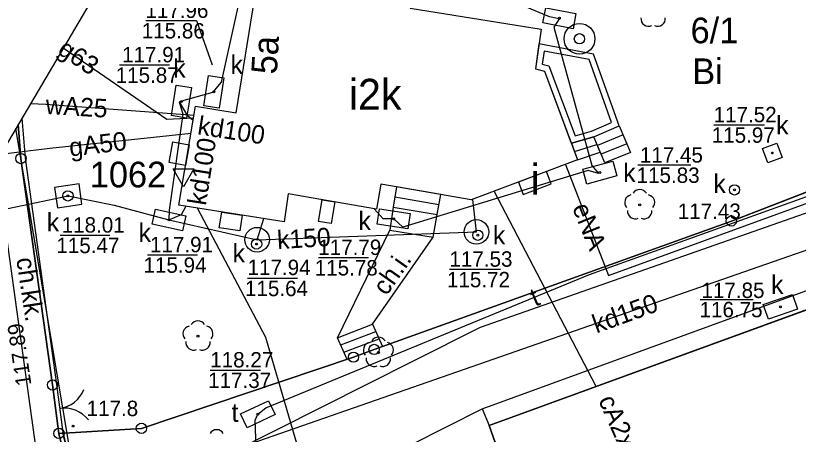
# Model space of a CAD drawing. Extents: x 6434771 to 6436222, y 5663454 to 5664782.
# Drawn here: x 6434945.61 to 6434983.71, y 5664261.33 to 5664281.71 of the extents above; entities that cross this region are included whole.
import ezdxf

# ---------------------------------------------------------------- set-up
doc = ezdxf.new("R2010")
doc.units = 0
for name, color, linetype in [('Warstwa 1', 7, 'Continuous'), ('Warstwa 10', 7, 'Continuous'), ('Warstwa 11', 7, 'Continuous'), ('Warstwa 12', 7, 'Continuous'), ('Warstwa 13', 7, 'Continuous'), ('Warstwa 14', 7, 'Continuous'), ('Warstwa 15', 7, 'Continuous'), ('Warstwa 2', 7, 'Continuous'), ('Warstwa 23', 7, 'Continuous'), ('Warstwa 25', 7, 'Continuous'), ('Warstwa 3', 7, 'Continuous'), ('Warstwa 30', 7, 'Continuous'), ('Warstwa 35', 7, 'Continuous'), ('Warstwa 36', 7, 'Continuous'), ('Warstwa 4', 7, 'Continuous'), ('Warstwa 40', 7, 'Continuous'), ('Warstwa 5', 7, 'Continuous'), ('Warstwa 6', 7, 'Continuous'), ('Warstwa 63', 7, 'Continuous'), ('Warstwa 7', 7, 'Continuous'), ('Warstwa 8', 7, 'Continuous'), ('Warstwa 9', 7, 'Continuous')]:
    doc.layers.add(name, color=color, linetype=linetype)

msp = doc.modelspace()

# ---------------------------------------------------------------- linework, layer by layer
at = {"layer": 'Warstwa 1'}
for p, q in [((6434945.736, 5664276.419), (6434945.869, 5664274.753)), ((6434945.736, 5664276.419), (6434945.869, 5664274.753)), ((6434945.869, 5664274.753), (6434947.406, 5664263.733)), ((6434945.869, 5664274.753), (6434947.406, 5664263.733)), ((6434980.446, 5664271.714), (6434986.053, 5664273.876)), ((6434980.446, 5664271.714), (6434986.053, 5664273.876)), ((6434963.058, 5664265.464), (6434980.446, 5664271.714)), ((6434963.058, 5664265.464), (6434980.446, 5664271.714)), ((6434962.054, 5664265.086), (6434963.058, 5664265.464)), ((6434962.054, 5664265.086), (6434963.058, 5664265.464)), ((6434951.731, 5664261.621), (6434962.054, 5664265.086)), ((6434951.731, 5664261.621), (6434962.054, 5664265.086)), ((6434947.406, 5664263.733), (6434947.718, 5664261.379)), ((6434947.406, 5664263.733), (6434947.718, 5664261.379)), ((6434947.718, 5664261.379), (6434951.731, 5664261.621)), ((6434947.718, 5664261.379), (6434951.731, 5664261.621)), ((6434947.718, 5664261.379), (6434948.346, 5664258.771)), ((6434947.718, 5664261.379), (6434948.346, 5664258.771))]:
    msp.add_line(p, q, dxfattribs=at)
for points in [[(6434957.688, 5664285.311), (6434965.104, 5664284.081), (6434964.81, 5664282.074), (6434971.188, 5664281.047), (6434970.905, 5664279.12), (6434971.343, 5664279.015), (6434972.961, 5664274.685), (6434967.787, 5664272.747), (6434963.386, 5664273.511), (6434963.181, 5664272.293), (6434958.88, 5664273.035), (6434958.673, 5664271.678), (6434953.553, 5664272.48), (6434954.371, 5664277.31), (6434956.347, 5664276.976)], [(6434970.08, 5664273.606), (6434970.311, 5664273.007), (6434971.677, 5664273.52), (6434971.443, 5664274.116)]]:
    msp.add_lwpolyline(points, close=True, dxfattribs=at)
msp.add_lwpolyline([(6434986.233, 5664268.164), (6434968.654, 5664261.756), (6434970.124, 5664257.628)], dxfattribs=at)
at = {"layer": 'Warstwa 10'}
for centre in [(6434945.869, 5664274.753), (6434980.446, 5664271.714), (6434963.058, 5664265.464), (6434962.054, 5664265.086), (6434947.406, 5664263.733), (6434951.731, 5664261.621), (6434947.718, 5664261.379)]:
    msp.add_circle(centre, 0.25, dxfattribs=at)
at = {"layer": 'Warstwa 11'}
for centre in [(6434975.985, 5664272.498), (6434954.485, 5664266.108), (6434963.267, 5664265.311)]:
    msp.add_circle(centre, 0.05, dxfattribs=at)
for centre, start, end in [((6434976.419, 5664281.568), 174.1471, 293.8529), ((6434976.859, 5664281.568), 246.1471, 5.8529), ((6434975.628, 5664272.614), 102.1471, 221.8529), ((6434975.985, 5664272.873), 30.1471, 149.8529), ((6434976.342, 5664272.614), 318.1471, 77.8529), ((6434975.765, 5664272.195), 174.1471, 293.8529), ((6434976.205, 5664272.195), 246.1471, 5.8529), ((6434954.485, 5664266.483), 30.1471, 149.8529), ((6434954.128, 5664266.224), 102.1471, 221.8529), ((6434954.842, 5664266.224), 318.1471, 77.8529), ((6434963.267, 5664265.686), 30.1471, 149.8529), ((6434954.265, 5664265.805), 174.1471, 293.8529), ((6434954.705, 5664265.805), 246.1471, 5.8529), ((6434962.91, 5664265.427), 102.1471, 221.8529), ((6434963.624, 5664265.427), 318.1471, 77.8529), ((6434963.047, 5664265.008), 174.1471, 293.8529), ((6434963.487, 5664265.008), 246.1471, 5.8529), ((6434955.395, 5664261.182), 30.1471, 149.8529)]:
    msp.add_arc(centre, 0.375, start, end, dxfattribs=at)
at = {"layer": 'Warstwa 12'}
for points in [[(6434947.932, 5664280.141), (6434952.963, 5664276.667), (6434954.274, 5664276.739)], [(6434957.147, 5664211.78), (6434955.744, 5664228.009), (6434955.63, 5664228.49), (6434955.655, 5664228.95), (6434955.583, 5664232.911), (6434955.034, 5664236.308), (6434955.185, 5664238.846), (6434956.48, 5664239.251), (6434957.447, 5664251.34), (6434957.478, 5664256.38), (6434957.276, 5664262.013), (6434957.4, 5664262.312), (6434957.794, 5664262.627), (6434973.534, 5664269.107), (6434998.213, 5664277.97), (6434998.636, 5664278.165), (6434998.913, 5664277.961), (6435000.276, 5664273.257)], [(6434946.332, 5664277.43), (6434947.073, 5664277.394), (6434954.295, 5664276.858)], [(6434972.368, 5664274.463), (6434974.463, 5664269.056), (6434994.544, 5664276.374), (6434996.062, 5664272.125), (6435003.225, 5664274.739), (6435003.362, 5664274.383)], [(6434944.882, 5664274.971), (6434947.281, 5664275.253), (6434954.147, 5664275.988)], [(6434944.644, 5664274.57), (6434946.81, 5664259.09), (6434947.75, 5664257.95), (6434948.09, 5664256.75), (6434947.39, 5664255.66), (6434951.42, 5664239.36), (6434953.62, 5664234.29), (6434953.68, 5664233.96), (6434955.6, 5664214.23), (6434956.07, 5664209.37), (6434956.97, 5664199.5), (6434957.106, 5664197.959)], [(6434973.865, 5664263.655), (6434968.902, 5664273.165)], [(6434968.855, 5664239), (6434960.02, 5664258.38), (6434957.78, 5664266.04), (6434954.461, 5664272.338)]]:
    msp.add_lwpolyline(points, dxfattribs=at)
at = {"layer": 'Warstwa 13'}
msp.add_circle((6434948.414, 5664261.734), 0.045, dxfattribs=at)
at = {"layer": 'Warstwa 14'}
for p, q in [((6434950.672, 5664279.313), (6434953.1, 5664279.313)), ((6434979.587, 5664276.396), (6434982.056, 5664276.396)), ((6434978.468, 5664274.424), (6434975.894, 5664274.424)), ((6434947.783, 5664271.024), (6434950.19, 5664271.024)), ((6434952.027, 5664270.068), (6434954.466, 5664270.068)), ((6434960.358, 5664269.936), (6434962.781, 5664269.936)), ((6434966.729, 5664269.363), (6434969.208, 5664269.363)), ((6434956.891, 5664268.931), (6434959.33, 5664268.931)), ((6434981.514, 5664267.874), (6434978.922, 5664267.874)), ((6434955.086, 5664264.46), (6434957.536, 5664264.46))]:
    msp.add_line(p, q, dxfattribs=at)
msp.add_lwpolyline([(6434951.944, 5664281.473), (6434954.407, 5664281.473), (6434955.171, 5664279.313)], dxfattribs=at)
for centre in [(6434972.075, 5664281.586), (6434955.255, 5664278.005), (6434953.679, 5664277.524), (6434982.44, 5664275.026), (6434974.044, 5664274.072), (6434948.158, 5664272.935), (6434953.074, 5664271.765), (6434964.011, 5664271.823), (6434968.106, 5664271.023), (6434957.34, 5664270.594), (6434982.832, 5664267.536), (6434957.4, 5664262.312)]:
    msp.add_circle(centre, 0.045, dxfattribs=at)
at = {"layer": 'Warstwa 15'}
msp.add_lwpolyline([(6434947.503, 5664273.353), (6434947.641, 5664272.361), (6434948.833, 5664272.527), (6434948.695, 5664273.519)], close=True, dxfattribs=at)
for centre in [(6434968.038, 5664271.184), (6434957.363, 5664270.803)]:
    msp.add_circle(centre, 0.6, dxfattribs=at)
at = {"layer": 'Warstwa 2'}
for points in [[(6434945.913, 5664276.72), (6434946.069, 5664274.774), (6434947.604, 5664263.761)], [(6434947.916, 5664261.391), (6434951.731, 5664261.621), (6434962.054, 5664265.086), (6434963.058, 5664265.464), (6434980.446, 5664271.714), (6434986.053, 5664273.876), (6434994.195, 5664276.803)], [(6434948.976, 5664256.82), (6434947.912, 5664261.424)]]:
    msp.add_lwpolyline(points, dxfattribs=at)
at = {"layer": 'Warstwa 23'}
msp.add_lwpolyline([(6434958.597, 5664197.941), (6434957.333, 5664213.078), (6434949.921, 5664250.667), (6434945.62, 5664276.224)], dxfattribs=at)
at = {"layer": 'Warstwa 3'}
msp.add_lwpolyline([(6434947.604, 5664263.761), (6434947.912, 5664261.424)], dxfattribs=at)
for centre, start, end in [((6434947.544, 5664264.078), 278.1939, 338.1939), ((6434947.972, 5664261.108), 38.1939, 98.1939)]:
    msp.add_arc(centre, 1.5, start, end, dxfattribs=at)
at = {"layer": 'Warstwa 30'}
for radius in [0.75, 0.25]:
    msp.add_circle((6434973.053, 5664280.584), radius, dxfattribs=at)
at = {"layer": 'Warstwa 35'}
for points in [[(6434972.657, 5664275.498), (6434972.658, 5664275.498), (6434973.745, 5664275.806), (6434974.991, 5664276.341), (6434973.744, 5664279.836), (6434971.083, 5664280.333), (6434970.905, 5664279.12), (6434971.343, 5664279.015)], [(6434972.842, 5664275.862), (6434973.645, 5664276.089), (6434974.614, 5664276.506), (6434973.519, 5664279.573), (6434971.335, 5664279.981), (6434971.242, 5664279.348), (6434971.568, 5664279.27)]]:
    msp.add_lwpolyline(points, close=True, dxfattribs=at)
at = {"layer": 'Warstwa 36'}
for p, q in [((6434975.173, 5664275.908), (6434973.923, 5664275.386)), ((6434975.354, 5664275.476), (6434974.102, 5664274.968)), ((6434964.072, 5664272.885), (6434966.214, 5664272.516)), ((6434961.436, 5664265.685), (6434963.141, 5664266.335)), ((6434961.589, 5664265.333), (6434963.306, 5664265.974))]:
    msp.add_line(p, q, dxfattribs=at)
for points in [[(6434974.991, 5664276.341), (6434975.536, 5664275.044), (6434974.28, 5664274.549), (6434973.745, 5664275.806), (6434974.991, 5664276.341)], [(6434973.745, 5664275.806), (6434972.658, 5664275.498), (6434972.961, 5664274.685), (6434974.06, 5664275.066), (6434973.745, 5664275.806)], [(6434972.811, 5664275.092), (6434973.902, 5664275.436)], [(6434964.153, 5664273.377), (6434963.993, 5664272.393), (6434963.819, 5664271.275), (6434965.935, 5664270.92), (6434966.128, 5664272.027), (6434966.3, 5664273.005), (6434964.153, 5664273.377)], [(6434963.993, 5664272.393), (6434966.128, 5664272.027)]]:
    msp.add_lwpolyline(points, dxfattribs=at)
msp.add_lwpolyline([(6434961.741, 5664264.981), (6434961.282, 5664266.035), (6434962.976, 5664266.696), (6434963.47, 5664265.612)], close=True, dxfattribs=at)
at = {"layer": 'Warstwa 4'}
msp.add_lwpolyline([(6434970.124, 5664257.628), (6434968.654, 5664261.756), (6434986.233, 5664268.164), (6434987.299, 5664265.29), (6435002.647, 5664270.845), (6435001.683, 5664273.767), (6435007.278, 5664275.82), (6435007.812, 5664275.3), (6435008.423, 5664272.946), (6435020.588, 5664277.379), (6435019.573, 5664280.262), (6435029.727, 5664283.839), (6435032.118, 5664277.299), (6435034.078, 5664278.016), (6435035.151, 5664275.364), (6435037.286, 5664276.227), (6435039.221, 5664270.903), (6435035.022, 5664269.353), (6435035.128, 5664268.992), (6435028.93, 5664266.727), (6435028.997, 5664266.486), (6435019.203, 5664262.944), (6435019.677, 5664261.628), (6435001.315, 5664254.98)], dxfattribs=at)
for points in [[(6434971.268, 5664281.36), (6434971.41, 5664282.096), (6434972.882, 5664281.812), (6434972.74, 5664281.076)], [(6434955.515, 5664277.208), (6434954.773, 5664277.319), (6434954.995, 5664278.802), (6434955.737, 5664278.691)], [(6434953.93, 5664276.724), (6434953.19, 5664276.843), (6434953.428, 5664278.324), (6434954.168, 5664278.205)], [(6434982.219, 5664274.544), (6434981.958, 5664275.247), (6434982.661, 5664275.508), (6434982.922, 5664274.805)], [(6434973.419, 5664273.513), (6434973.222, 5664274.237), (6434974.669, 5664274.631), (6434974.866, 5664273.907)], [(6434952.261, 5664271.56), (6434952.422, 5664272.292), (6434953.887, 5664271.97), (6434953.726, 5664271.238)], [(6434963.213, 5664271.564), (6434963.326, 5664272.306), (6434964.809, 5664272.082), (6434964.696, 5664271.34)], [(6434982.247, 5664266.935), (6434982, 5664267.643), (6434983.417, 5664268.137), (6434983.664, 5664267.429)], [(6434956.879, 5664261.655), (6434956.562, 5664262.335), (6434957.921, 5664262.969), (6434958.238, 5664262.289)]]:
    msp.add_lwpolyline(points, close=True, dxfattribs=at)
for centre in [(6434980.599, 5664273.228), (6434948.158, 5664272.935), (6434968.106, 5664271.023), (6434957.34, 5664270.594)]:
    msp.add_circle(centre, 0.25, dxfattribs=at)
at = {"layer": 'Warstwa 40'}
for points in [[(6434953.26, 5664275.564), (6434954.052, 5664275.429), (6434953.881, 5664274.421), (6434953.089, 5664274.555)], [(6434960.354, 5664271.697), (6434960.536, 5664272.75), (6434961.151, 5664272.644), (6434960.97, 5664271.591)], [(6434955.52, 5664271.386), (6434955.639, 5664272.151), (6434956.641, 5664271.996), (6434956.522, 5664271.231)]]:
    msp.add_lwpolyline(points, close=True, dxfattribs=at)
at = {"layer": 'Warstwa 5'}
for p, q in [((6434964.852, 5664260.812), (6434968.314, 5664262.57)), ((6434968.314, 5664262.57), (6434968.654, 5664261.756)), ((6434968.654, 5664261.756), (6434970.124, 5664257.628))]:
    msp.add_line(p, q, dxfattribs=at)
at = {"layer": 'Warstwa 6'}
for points in [[(6435051.747, 5664285.303), (6435043.883, 5664284.998), (6435029.81, 5664308.021), (6435026.489, 5664307.131), (6435013.167, 5664293.06), (6434993.378, 5664285.829), (6434983.958, 5664286.763), (6434986.053, 5664273.876), (6434980.446, 5664271.714), (6434963.058, 5664265.464), (6434962.054, 5664265.086), (6434951.731, 5664261.621), (6434947.718, 5664261.379), (6434948.346, 5664258.771), (6434949.882, 5664251.812), (6434953.352, 5664237.768), (6434955.347, 5664238.204), (6434955.909, 5664233.427), (6434967.929, 5664238.232), (6434978.466, 5664242.015), (6434988.114, 5664245.949), (6434993.296, 5664226.234)], [(6434945.736, 5664276.419), (6434945.869, 5664274.753), (6434947.406, 5664263.733), (6434947.718, 5664261.379), (6434951.731, 5664261.621), (6434962.054, 5664265.086), (6434963.058, 5664265.464), (6434980.446, 5664271.714), (6434986.053, 5664273.876), (6434983.958, 5664286.763), (6434953.623, 5664289.787)], [(6434936.39, 5664260.581), (6434943.969, 5664226.871), (6434952.266, 5664104.5), (6434966.745, 5664110.855), (6434966.511, 5664111.348), (6434957.607, 5664212.574), (6434955.909, 5664233.427), (6434955.347, 5664238.204), (6434953.352, 5664237.768), (6434949.882, 5664251.812), (6434948.346, 5664258.771), (6434947.718, 5664261.379), (6434947.406, 5664263.733), (6434945.869, 5664274.753), (6434945.736, 5664276.419)]]:
    msp.add_lwpolyline(points, dxfattribs=at)
for centre in [(6434972.075, 5664281.586), (6434955.255, 5664278.005), (6434953.679, 5664277.524), (6434982.44, 5664275.026), (6434974.044, 5664274.072), (6434948.158, 5664272.935), (6434980.599, 5664273.228), (6434953.074, 5664271.765), (6434964.011, 5664271.823), (6434968.106, 5664271.023), (6434957.34, 5664270.594), (6434982.832, 5664267.536), (6434957.4, 5664262.312)]:
    msp.add_circle(centre, 0.045, dxfattribs=at)
at = {"layer": 'Warstwa 63'}
msp.add_lwpolyline([(6435677.2, 5663546.629), (6436084.093, 5664236.205), (6435222.122, 5664744.822), (6434815.229, 5664055.245)], close=True, dxfattribs=at)
at = {"layer": 'Warstwa 7'}
for points in [[(6434972.057, 5664281.554), (6434971.595, 5664281.652), (6434966.601, 5664283.763), (6434966.082, 5664283.874), (6434965.648, 5664284.364), (6434957.406, 5664285.904), (6434956.859, 5664285.736)], [(6434956.859, 5664285.736), (6434957.097, 5664285.158), (6434955.615, 5664278.475), (6434955.192, 5664277.974), (6434953.568, 5664277.518)], [(6434972.057, 5664281.554), (6434971.799, 5664281.15), (6434973.658, 5664274.417), (6434973.986, 5664274.02), (6434973.475, 5664274.169), (6434964.451, 5664271.418), (6434964.011, 5664271.823), (6434963.506, 5664271.819), (6434963.068, 5664272.312)], [(6434953.568, 5664277.518), (6434953.756, 5664276.908), (6434953.09, 5664272.245), (6434953.074, 5664271.765)], [(6434953.568, 5664277.518), (6434953.946, 5664276.875), (6434954.254, 5664276.62)], [(6435003.995, 5664277.23), (6434946.997, 5664257.357), (6434942.891, 5664261.738)], [(6434943.035, 5664271.842), (6434943.361, 5664271.926), (6434948.168, 5664272.94), (6434950.403, 5664272.485), (6434953.074, 5664271.765), (6434957.363, 5664270.803)], [(6434968.038, 5664271.184), (6434967.857, 5664272.757)], [(6434953.074, 5664271.765), (6434953.677, 5664272.038), (6434953.889, 5664272.427)], [(6434957.363, 5664270.803), (6434957.698, 5664271.83)], [(6434957.363, 5664270.803), (6434968.038, 5664271.184)]]:
    msp.add_lwpolyline(points, dxfattribs=at)
at = {"layer": 'Warstwa 8'}
for p, q in [((6434968.242, 5664266.551), (6434987.847, 5664273.425)), ((6434968.314, 5664262.57), (6434989.128, 5664270.169)), ((6434964.982, 5664264.901), (6434968.242, 5664266.551)), ((6434948.965, 5664256.868), (6434964.982, 5664264.901)), ((6434964.852, 5664260.812), (6434968.314, 5664262.57))]:
    msp.add_line(p, q, dxfattribs=at)
at = {"layer": 'Warstwa 9'}
for p, q in [((6434945.913, 5664276.72), (6434946.069, 5664274.774)), ((6434946.069, 5664274.774), (6434947.604, 5664263.761)), ((6434961.282, 5664266.035), (6434963.819, 5664271.275)), ((6434963.819, 5664271.275), (6434965.935, 5664270.92)), ((6434962.976, 5664266.696), (6434965.935, 5664270.92)), ((6434968.314, 5664262.57), (6434989.128, 5664270.169)), ((6434968.654, 5664261.756), (6434986.233, 5664268.164)), ((6434961.282, 5664266.035), (6434962.976, 5664266.696)), ((6434947.604, 5664263.761), (6434947.912, 5664261.424)), ((6434968.314, 5664262.57), (6434968.654, 5664261.756)), ((6434947.912, 5664261.424), (6434947.92, 5664261.391)), ((6434947.92, 5664261.391), (6434948.965, 5664256.868))]:
    msp.add_line(p, q, dxfattribs=at)
msp.add_lwpolyline([(6434953.285, 5664274.251), (6434954.285, 5664274.251), (6434953.785, 5664273.385)], close=True, dxfattribs=at)

# ---------------------------------------------------------------- texts
at = {"layer": 'Warstwa 10'}
msp.add_text('1062', height=1.25, dxfattribs=at).set_placement((6434949.219, 5664273.351))
at = {"layer": 'Warstwa 13'}
for s, rotation, p in [('g63', 326.0703, (6434947.599, 5664279.892)), ('wA25', 356.4542, (6434947.051, 5664276.929)), ('gA50', 6.8067, (6434948.267, 5664274.846)), ('eNA', 291.8704, (6434972.685, 5664272.373)), ('t', 23.073, (6434970.895, 5664267.533)), ('cA2x32', 293.7096, (6434973.958, 5664263))]:
    msp.add_text(s, height=0.9, rotation=rotation, dxfattribs=at).set_placement(p)
msp.add_text('117.8', height=0.75, dxfattribs=at).set_placement((6434949.064, 5664262.218))
at = {"layer": 'Warstwa 14'}
for s, p in [('115.86', (6434951.75, 5664280.598)), ('115.87', (6434950.48, 5664278.438)), ('115.97', (6434979.49, 5664275.521)), ('115.83', (6434975.833, 5664273.569)), ('115.47', (6434947.593, 5664270.149)), ('115.94', (6434951.834, 5664269.193)), ('115.78', (6434960.167, 5664269.061)), ('115.72', (6434966.604, 5664268.488)), ('115.64', (6434956.773, 5664268.056)), ('116.75', (6434978.899, 5664267.028)), ('117.37', (6434954.98, 5664263.585))]:
    msp.add_text(s, height=0.75, dxfattribs=at).set_placement(p)
msp.add_text('5a', height=1.25, rotation=86.6713, dxfattribs=at).set_placement((6434958.323, 5664278.832))
at = {"layer": 'Warstwa 15'}
msp.add_text('6/1', height=1.25, dxfattribs=at).set_placement((6434978.461, 5664280.366))
at = {"layer": 'Warstwa 2'}
msp.add_text('Bi', height=1.25, dxfattribs=at).set_placement((6434978.542, 5664278.379))
at = {"layer": 'Warstwa 25'}
msp.add_text('117.89', height=0.75, rotation=98.1992, dxfattribs=at).set_placement((6434946.381, 5664263.742))
at = {"layer": 'Warstwa 3'}
for s, p in [('i2k', (6434961.827, 5664277.134)), ('i', (6434970.678, 5664272.989))]:
    msp.add_text(s, height=1.5, dxfattribs=at).set_placement(p)
at = {"layer": 'Warstwa 5'}
for s, p in [('k', (6434956.069, 5664278.874)), ('k', (6434953.284, 5664278.691)), ('k', (6434982.625, 5664275.934)), ('k', (6434975.181, 5664273.614)), ('k', (6434979.57, 5664273.081)), ('k', (6434947.129, 5664271.204)), ('k', (6434962.296, 5664271.276)), ('k', (6434951.598, 5664270.695)), ('k', (6434968.843, 5664270.573)), ('k', (6434956.173, 5664269.698)), ('k', (6434982.376, 5664268.168)), ('t', (6434956.117, 5664261.939))]:
    msp.add_text(s, height=0.9, dxfattribs=at).set_placement(p)
at = {"layer": 'Warstwa 6'}
for s, p in [('117.96', (6434951.926, 5664281.598)), ('117.91', (6434950.791, 5664279.438)), ('117.52', (6434979.582, 5664276.521)), ('117.45', (6434975.994, 5664274.556)), ('117.43', (6434977.837, 5664271.815)), ('118.01', (6434947.851, 5664271.149)), ('117.91', (6434952.151, 5664270.193)), ('117.79', (6434960.339, 5664270.061)), ('117.53', (6434966.724, 5664269.488)), ('117.94', (6434956.899, 5664269.081)), ('117.85', (6434978.991, 5664267.966)), ('118.27', (6434955.082, 5664264.585))]:
    msp.add_text(s, height=0.75, dxfattribs=at).set_placement(p)
at = {"layer": 'Warstwa 7'}
for s, rotation, p in [('kd100', 351.1028, (6434954.424, 5664275.942)), ('kd100', 81.0735, (6434954.867, 5664272.44)), ('k150', 3.4377, (6434958.361, 5664270.344)), ('kd150', 19.916, (6434973.878, 5664266.236))]:
    msp.add_text(s, height=0.9, rotation=rotation, dxfattribs=at).set_placement(p)
at = {"layer": 'Warstwa 9'}
for s, rotation, p in [('ch.kk.', 278.5778, (6434945.637, 5664269.879)), ('ch.i.', 54.9868, (6434963.66, 5664268.039))]:
    msp.add_text(s, height=0.9, rotation=rotation, dxfattribs=at).set_placement(p)

doc.saveas('drawing.dxf')
